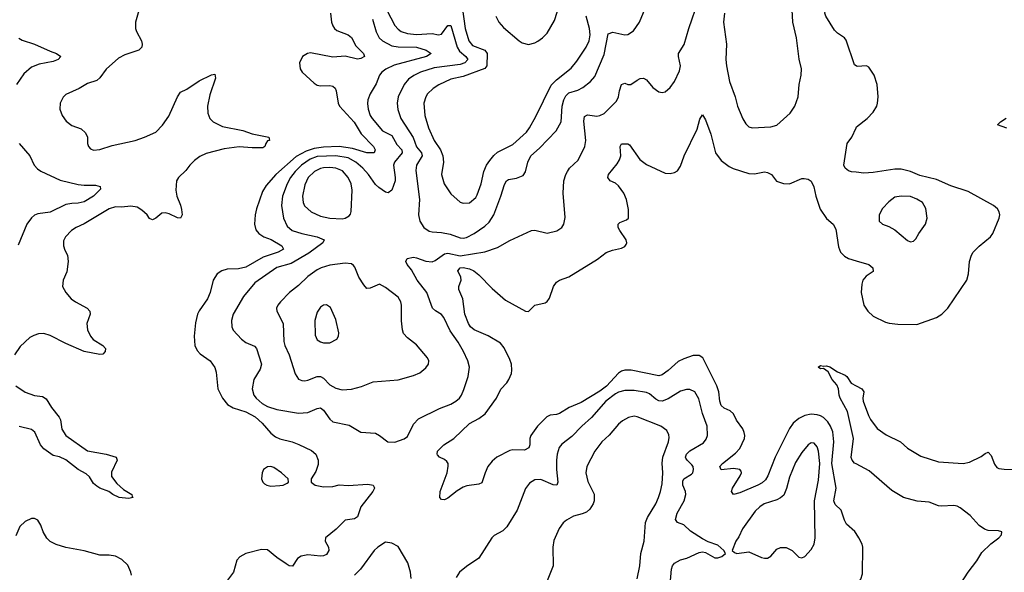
# Model space of a CAD drawing. Header units: inches. Extents: x 2057696 to 2160536, y 827480 to 1016834.
# Tile 295 of 422: x 2094614 to 2100954, y 964209 to 967767. Entities that reach past the tile are written whole.
import ezdxf

# ---------------------------------------------------------------- set-up
doc = ezdxf.new("R2010")
doc.units = ezdxf.units.IN
doc.header["$MEASUREMENT"] = 0
doc.layers.add('C0996', color=7, linetype='Continuous')
doc.layers.add('C1906', color=7, linetype='Continuous')

msp = doc.modelspace()

# ---------------------------------------------------------------- linework, layer by layer
at = {"layer": 'C0996', "color": 5}
for points, elevation in [([(2100000, 967470.8), (2099990, 967477.2), (2099935.6, 967635.6), (2099926, 967650), (2099879.2, 967679.2), (2099859.8, 967699.8), (2099804, 967790), (2099799.1, 967810), (2099808.7, 967870), (2099811, 967990), (2099828.9, 968031.1), (2099850, 968044.9), (2099890, 968044.2), (2099930, 968031.5), (2100000, 967989.5)], 520), ([(2099153.1, 967810), (2099146.3, 967750), (2099165.2, 967610), (2099161.5, 967510), (2099164.6, 967470), (2099184, 967370), (2099220.2, 967270), (2099235.6, 967210), (2099269.4, 967129.4), (2099290, 967095.8), (2099310, 967077.4), (2099330, 967071.5), (2099450, 967078), (2099490, 967088.8), (2099574.3, 967165.7), (2099606, 967210), (2099626, 967270), (2099633.3, 967350), (2099646.6, 967410), (2099648.3, 967450), (2099632.1, 967512.1), (2099615.1, 967650), (2099591.4, 967750), (2099580.9, 967950)], 540), ([(2095403.8, 967910), (2095360.3, 967750), (2095360.3, 967710), (2095365.3, 967690), (2095398.3, 967630), (2095403.1, 967610), (2095399.5, 967590), (2095380.7, 967570), (2095290, 967541), (2095250, 967519.7), (2095170, 967447.8), (2095130, 967393.6), (2095110, 967375.1), (2095050, 967355.1), (2094996.3, 967323.7), (2094910, 967285.1), (2094892.8, 967267.2), (2094874.4, 967230), (2094872.4, 967190), (2094886.7, 967150), (2094914.1, 967114.1), (2094950, 967086.7), (2095010, 967063.8), (2095037.7, 967037.7), (2095050.5, 967010), (2095050.7, 966970), (2095057.3, 966950), (2095070, 966934.8), (2095090, 966926), (2095130, 966930.4), (2095210, 966957.1), (2095357.2, 966990), (2095417, 967010), (2095490, 967043.9), (2095533, 967087), (2095573.6, 967146.4), (2095630, 967270.7), (2095650, 967300.4), (2095690, 967320.4), (2095770, 967373.1), (2095850, 967413), (2095870, 967416), (2095875.5, 967390), (2095837.5, 967282.5), (2095824.2, 967210), (2095825.2, 967165.2), (2095838, 967130), (2095859.1, 967110), (2095918.8, 967078.8), (2096050, 967053.4), (2096110, 967032), (2096218, 967010), (2096222, 966990), (2096210, 966986), (2096198, 966970), (2096192.7, 966950), (2096178.5, 966941.5), (2096110, 966941.4), (2096028.1, 966948.1), (2095930, 966934.5), (2095814.9, 966905.1), (2095774.7, 966885.3), (2095739, 966861), (2095708.9, 966830), (2095684.7, 966795.3), (2095637.1, 966750), (2095624.4, 966730), (2095618.5, 966670), (2095625.6, 966630), (2095650, 966573.4), (2095655.8, 966544.2), (2095660.4, 966510), (2095650.3, 966489.7), (2095630, 966491.6), (2095576.1, 966516.1), (2095550, 966522.8), (2095530, 966520.4), (2095490, 966488.2), (2095470, 966477.6), (2095450, 966487), (2095434, 966510), (2095401.2, 966541.2), (2095370, 966559.8), (2095330, 966566.8), (2095270, 966560.3), (2095230, 966562.2), (2095190, 966549.8), (2095030, 966452.1), (2094978, 966430), (2094946.4, 966410), (2094908.2, 966370), (2094896.5, 966343.5), (2094896.5, 966310), (2094903.6, 966283.6), (2094921.3, 966250), (2094926.7, 966210), (2094917, 966143), (2094893.4, 966090), (2094888.5, 966048.5), (2094910.6, 966010), (2094946, 965970), (2094973, 965950), (2095047.7, 965910), (2095066.4, 965890), (2095067, 965870), (2095046, 965810), (2095050.2, 965770), (2095069.5, 965729.5), (2095088, 965708), (2095148.2, 965670), (2095165.5, 965650), (2095164.9, 965630), (2095150, 965612.7), (2095130, 965611.6), (2095029.2, 965630), (2094910, 965682.2), (2094810, 965734.4), (2094770, 965746), (2094735.2, 965744.8), (2094705.4, 965734.6), (2094680.2, 965719.8), (2094616.5, 965663.5), (2094581.3, 965610)], 480), ([(2096885.9, 967770), (2096909.1, 967689.1), (2096929.6, 967649.6), (2096951.1, 967630), (2097010, 967599.2), (2097050, 967592.1), (2097170, 967590.1), (2097230.5, 967570), (2097263.7, 967550), (2097232.4, 967530), (2097026, 967474), (2096971.1, 967448.9), (2096946.7, 967430), (2096930.2, 967410), (2096910, 967354.5), (2096870.2, 967290), (2096855.9, 967250), (2096853, 967227), (2096857.8, 967190), (2096870.1, 967150.1), (2096882.9, 967130), (2096951.1, 967051.1), (2097010, 967021.6), (2097042.7, 966962.7), (2097075.4, 966930), (2097077.4, 966910), (2097026.3, 966850), (2097021.6, 966830), (2097032.1, 966750), (2097030.9, 966730), (2097010, 966669.7), (2096987.4, 966652.6), (2096970, 966656.1), (2096926, 966686), (2096905.2, 966705.2), (2096860.7, 966770), (2096822.7, 966810), (2096777.9, 966850), (2096730, 966876.9), (2096649.9, 966889.9), (2096530, 966885.3), (2096485.1, 966870), (2096428, 966830), (2096386.7, 966790), (2096358, 966750), (2096336.6, 966710), (2096306, 966630), (2096299.8, 966570), (2096313, 966490), (2096337, 966437), (2096368.7, 966410), (2096430, 966390.1), (2096530.4, 966370), (2096574, 966350), (2096564.9, 966330), (2096476.6, 966263.4), (2096362.8, 966197.2), (2096270, 966172.4), (2096127.5, 966072.5), (2096056, 965984), (2095988.5, 965870), (2095978.4, 965830), (2095980.4, 965790), (2095989.1, 965769.1), (2096043.1, 965710), (2096070, 965689.1), (2096126, 965666), (2096139.6, 965650), (2096170.2, 965549.8), (2096162, 965518), (2096122.6, 965450), (2096111.3, 965390), (2096122.4, 965350), (2096135.8, 965330), (2096175.7, 965295.7), (2096210, 965277.3), (2096270, 965257.6), (2096410, 965234), (2096470, 965239), (2096530, 965264), (2096550, 965267.4), (2096570, 965253.7), (2096610, 965194.9), (2096630, 965178.7), (2096736.2, 965156.2), (2096810, 965110.6), (2096904.1, 965104.1), (2096930, 965090.8), (2096984.7, 965050), (2097030, 965046), (2097090, 965068), (2097110, 965084), (2097150, 965162), (2097182.2, 965197.8), (2097317, 965263), (2097390, 965291.7), (2097422.9, 965310), (2097445.6, 965330), (2097459.6, 965350), (2097474.5, 965385.5), (2097502, 965470), (2097509.6, 965530), (2097500.5, 965570), (2097471.1, 965630), (2097437.3, 965690), (2097384.8, 965764.8), (2097345.3, 965850), (2097330, 965869.8), (2097291.6, 965891.6), (2097271.5, 965910), (2097234.8, 966010), (2097172.3, 966090), (2097136, 966156), (2097109.6, 966190), (2097100.7, 966210), (2097109.5, 966230), (2097150, 966237.6), (2097170, 966234.7), (2097230, 966212.4), (2097270, 966208.8), (2097290, 966216.8), (2097350, 966260.1), (2097370, 966263.1), (2097450, 966247.1), (2097610, 966271.8), (2097690, 966299.6), (2097770, 966346), (2097910, 966410.4), (2097930, 966412.7), (2098010, 966393.4), (2098071.7, 966408.3), (2098104, 966430), (2098117.2, 966450), (2098126.3, 966493.7), (2098113, 966650), (2098118, 966730), (2098129.6, 966770), (2098140.7, 966790), (2098155.1, 966810), (2098210, 966862), (2098253.3, 966950), (2098260.3, 966990), (2098246.6, 967113.4), (2098250, 967143), (2098270, 967153.5), (2098330, 967146.5), (2098350, 967149.2), (2098377, 967163), (2098456.8, 967243.2), (2098468.7, 967270), (2098475.3, 967310), (2098489.8, 967350.2), (2098510, 967358.4), (2098530, 967350.4), (2098550, 967348.8), (2098590, 967377.4), (2098610, 967387.4), (2098630, 967390.4), (2098650, 967380.5), (2098690, 967330.5), (2098730, 967302), (2098750, 967297.3), (2098770, 967302.8), (2098802.7, 967330), (2098831.2, 967368.8), (2098862.3, 967437.7), (2098869.6, 967470), (2098856.3, 967530), (2098856.9, 967550), (2098892.2, 967607.8), (2098921.8, 967710), (2098985.1, 967890)], 540), ([(2096927.3, 967930), (2097030.2, 967730), (2097050, 967705.6), (2097070, 967691), (2097110, 967678.1), (2097170, 967672.3), (2097270, 967679), (2097310, 967669.3), (2097330, 967673.2), (2097370, 967730.3), (2097390, 967730.4), (2097430.9, 967590), (2097445.2, 967565.2), (2097486.7, 967530), (2097498.8, 967510), (2097479.7, 967490), (2097450, 967478.1), (2097282.2, 967457.8), (2097195.3, 967430), (2097152.1, 967407.9), (2097116.6, 967383.4), (2097090.2, 967350), (2097050.2, 967270), (2097044.6, 967230), (2097048.2, 967188.2), (2097068.6, 967130), (2097147.8, 967007.8), (2097168.6, 966948.6), (2097200.5, 966910), (2097206, 966890), (2097169.3, 966830), (2097163.7, 966796.3), (2097187.5, 966610), (2097181.1, 966510), (2097190.4, 966470), (2097217.1, 966430), (2097250, 966406.3), (2097270, 966400.2), (2097330, 966397.5), (2097386.5, 966386.5), (2097450, 966362.5), (2097470, 966360.2), (2097490, 966364.2), (2097541, 966390), (2097610, 966437.1), (2097637.5, 966462.5), (2097666.1, 966510), (2097712.4, 966630), (2097734.6, 966705.4), (2097748, 966730), (2097761.6, 966738.4), (2097812.5, 966747.5), (2097855.9, 966764.1), (2097871.5, 966788.5), (2097886.8, 966850), (2097905.6, 966890), (2097960.8, 966939.2), (2098068.5, 967051.5), (2098099.8, 967110), (2098107, 967210), (2098117.7, 967250), (2098130, 967276.1), (2098150, 967295.5), (2098206.8, 967313.2), (2098240.5, 967330), (2098289.9, 967370.1), (2098317.7, 967402.3), (2098377, 967543), (2098403.9, 967676.1), (2098432.6, 967687.4), (2098510, 967670.2), (2098530, 967671.5), (2098565.5, 967694.5), (2098604.8, 967750), (2098641.8, 967838.2)], 560), ([(2097462.2, 967850), (2097483.3, 967710), (2097505, 967630), (2097530, 967600.8), (2097610, 967570.5), (2097623, 967550), (2097622, 967470), (2097608.1, 967451.9), (2097470, 967400.7), (2097390, 967383), (2097312.1, 967347.9), (2097275.5, 967324.5), (2097240.8, 967290), (2097229.2, 967270), (2097217.2, 967230), (2097223.2, 967150), (2097246.7, 967070), (2097283, 966990), (2097322.7, 966930), (2097338.8, 966890), (2097341.8, 966850), (2097330.2, 966770), (2097346.3, 966710), (2097390, 966646.4), (2097450, 966592.7), (2097470, 966585.7), (2097510, 966588.9), (2097550, 966621.3), (2097560.4, 966639.6), (2097585.5, 966710), (2097601.7, 966790), (2097619.9, 966830), (2097640.3, 966859.7), (2097666.9, 966893.1), (2097690, 966913.2), (2097790, 966963.5), (2097877.2, 967042.8), (2097897, 967070), (2097936.8, 967143.2), (2098035.3, 967344.7), (2098070, 967380.1), (2098164.8, 967455.2), (2098200.5, 967499.5), (2098261.6, 967590), (2098281.5, 967630), (2098286.6, 967670), (2098282.1, 967710), (2098261.8, 967790)], 580), ([(2097679.8, 967790), (2097699.8, 967750), (2097730, 967716.5), (2097830, 967631.5), (2097850, 967617.7), (2097890, 967607.6), (2097930, 967617.7), (2097950, 967627.7), (2097981.1, 967650), (2098010, 967680.9), (2098057.6, 967762.4), (2098092.6, 967870)], 620), ([(2096616, 967810), (2096622.3, 967750), (2096630, 967727.7), (2096641.3, 967710), (2096656.9, 967696.9), (2096728.5, 967668.5), (2096750, 967652.2), (2096777.7, 967597.7), (2096827, 967550), (2096834.9, 967530), (2096810, 967516.4), (2096790, 967513.1), (2096710, 967531.5), (2096630, 967525.2), (2096487.3, 967552.7), (2096467.3, 967550), (2096434.9, 967530), (2096414.9, 967490), (2096420.5, 967450), (2096433.4, 967430), (2096510, 967358), (2096530, 967346.4), (2096550, 967342), (2096610, 967342.6), (2096630, 967338.7), (2096645.4, 967325.4), (2096652.6, 967310), (2096664.2, 967230), (2096672.6, 967210), (2096767.5, 967107.5), (2096812, 967032), (2096892.1, 966950), (2096903.1, 966930), (2096896.3, 966910), (2096850, 966909.2), (2096757.4, 966937.4), (2096670, 966949.6), (2096570, 966946.7), (2096510, 966938.7), (2096458.9, 966921.1), (2096394.7, 966885.3), (2096262.6, 966770), (2096200.1, 966699.9), (2096178.4, 966661.6), (2096139, 966550), (2096130.2, 966510), (2096125.8, 966450), (2096134.4, 966414.4), (2096152.8, 966390), (2096185.3, 966370), (2096232.4, 966352.4), (2096302.3, 966310), (2096312, 966290), (2096278.3, 966270), (2096181, 966239), (2096070, 966172.7), (2096022.7, 966162.7), (2095950, 966161.4), (2095915.8, 966150), (2095885.3, 966130), (2095859, 966090), (2095840.2, 966010), (2095824.2, 965970), (2095770, 965893.3), (2095759.7, 965870), (2095745.5, 965814.6), (2095737.2, 965730), (2095742, 965670), (2095756.5, 965636.5), (2095776, 965616), (2095839.3, 965570), (2095870, 965527.3), (2095878.6, 965498.6), (2095889.3, 965389.3), (2095920.3, 965330), (2095951.8, 965290), (2095987.9, 965267.9), (2096070, 965243), (2096130.1, 965210), (2096176.1, 965170), (2096230, 965105.6), (2096262, 965082), (2096290, 965068.8), (2096368, 965050), (2096412.3, 965032.3), (2096493.9, 964993.9), (2096521.1, 964970), (2096535.3, 964930), (2096536.7, 964903.3), (2096521.2, 964858.8), (2096490.8, 964810), (2096491, 964790), (2096516, 964770), (2096570, 964759.5), (2096630, 964761.1), (2096670, 964772.9), (2096730, 964768.7), (2096856.5, 964776.5), (2096890.4, 964770.4), (2096897.3, 964757.3), (2096898.4, 964750), (2096887.4, 964730), (2096811.5, 964630), (2096790, 964565.6), (2096770, 964552.6), (2096710, 964544.2), (2096652.7, 964487.3), (2096583.7, 964430), (2096581.1, 964410), (2096601.3, 964370), (2096604, 964350), (2096590, 964324.7), (2096570, 964315.1), (2096550, 964312.4), (2096470, 964321), (2096426, 964314), (2096402.2, 964297.8), (2096370, 964249.6), (2096350, 964251.2), (2096330, 964263.9), (2096270, 964305.3), (2096210, 964354.7), (2096170, 964356.3), (2096069, 964331), (2096031.7, 964308.3), (2096012.9, 964287.1), (2095991.5, 964210), (2095946, 964150)], 520), ([(2094608.9, 967648.9), (2094630, 967635), (2094710, 967609.4), (2094810, 967563.6), (2094851, 967550), (2094878.8, 967530), (2094860.7, 967510), (2094830, 967498.5), (2094738.8, 967481.2), (2094690, 967461), (2094641.4, 967418.6), (2094594.3, 967350)], 460), ([(2100000, 964458), (2099991.3, 964471.3), (2099938.3, 964518.3), (2099924.4, 964544.4), (2099903.1, 964610), (2099865.8, 964645.8), (2099855.3, 964670), (2099870.3, 964750), (2099843.7, 964910), (2099856.3, 965050), (2099850, 965113.5), (2099835.8, 965150), (2099818.2, 965178.2), (2099790, 965206.2), (2099770, 965216.9), (2099750, 965223.6), (2099710, 965226.8), (2099670, 965218), (2099630, 965198.5), (2099595, 965170), (2099570, 965134.8), (2099479.3, 964950), (2099430.6, 964829.4), (2099415.8, 964804.2), (2099395, 964785), (2099367.6, 964770), (2099250, 964720.8), (2099209.2, 964710), (2099198.4, 964730), (2099203.5, 964750), (2099252.4, 964830), (2099262.4, 964850), (2099259.4, 964859.4), (2099250.7, 964870.7), (2099210, 964876.5), (2099130, 964869.7), (2099121.6, 964890), (2099138.9, 964910), (2099223.9, 964976.1), (2099250, 965006.7), (2099280.9, 965070), (2099283.5, 965090), (2099279.1, 965110), (2099270, 965132), (2099230, 965189.5), (2099209.6, 965230), (2099188.8, 965248.8), (2099150, 965265.1), (2099130, 965283), (2099121.7, 965310), (2099115.5, 965370), (2099102, 965410), (2099013.6, 965590), (2098990, 965606), (2098950, 965604.4), (2098890, 965584.2), (2098854.4, 965565.6), (2098790, 965508.7), (2098750, 965479.7), (2098730, 965473.5), (2098550.5, 965510.5), (2098510.5, 965510.5), (2098490, 965504.5), (2098470, 965491.5), (2098391.9, 965408.1), (2098350, 965374.5), (2098230, 965303.2), (2098152.4, 965270), (2098090, 965231.4), (2098070, 965224.6), (2098030, 965220.3), (2098009.1, 965210.9), (2097949.2, 965150), (2097905.5, 965090), (2097899, 965070), (2097898.9, 965030), (2097892.2, 965010), (2097864.6, 964995.4), (2097790, 964997.3), (2097770, 964993.3), (2097686.7, 964950), (2097655.8, 964924.2), (2097627.9, 964890), (2097610.2, 964850), (2097590, 964784.5), (2097570, 964776.9), (2097493.4, 964766.6), (2097470, 964757.6), (2097430, 964734), (2097370, 964686.6), (2097350, 964676), (2097330, 964677.2), (2097319.3, 964690), (2097320.5, 964730), (2097365.6, 964850), (2097373.4, 964893.4), (2097371.9, 964910), (2097363.5, 964923.5), (2097350, 964935.1), (2097318, 964950), (2097304.8, 964964.8), (2097301.6, 964970), (2097304.2, 964990), (2097345.1, 965030), (2097410, 965071.5), (2097510, 965167.3), (2097570, 965198.3), (2097610.7, 965230), (2097684.5, 965330), (2097711.5, 965388.5), (2097750, 965429.1), (2097763.7, 965450), (2097779.8, 965490), (2097782.3, 965510), (2097779.8, 965550), (2097770, 965579.6), (2097733.8, 965653.8), (2097710, 965683.9), (2097630, 965730.7), (2097539.7, 965770), (2097517.3, 965790), (2097504.1, 965810), (2097480.3, 965870), (2097467.6, 965970), (2097442.6, 966030), (2097441.3, 966050), (2097455.8, 966090), (2097453.7, 966110), (2097435.1, 966150), (2097449.5, 966170), (2097469.3, 966170.7), (2097510, 966162.7), (2097537.4, 966150), (2097570, 966124.4), (2097655.6, 966035.6), (2097741.3, 965961.3), (2097870, 965890.4), (2097891.1, 965888.9), (2097931.3, 965928.7), (2097996.6, 965943.4), (2098010, 965953), (2098025.3, 965974.7), (2098051.1, 966050), (2098070, 966077), (2098090, 966088.9), (2098150, 966111.6), (2098335, 966225), (2098390, 966267.4), (2098430, 966283.6), (2098490, 966295.8), (2098510, 966306), (2098519.7, 966320.3), (2098523.6, 966330), (2098518.3, 966350), (2098477.3, 966410), (2098468.5, 966430), (2098466.6, 966450), (2098478.3, 966461.7), (2098520.8, 966479.2), (2098533.3, 966490), (2098534.9, 966545.1), (2098520.6, 966610), (2098504.5, 966650), (2098470, 966697.6), (2098450, 966714), (2098417, 966730), (2098400.5, 966750), (2098406.2, 966770), (2098461.4, 966838.6), (2098476.3, 966863.7), (2098484.1, 966890), (2098480.5, 966950), (2098490, 966967.3), (2098530, 966968.4), (2098540.9, 966960.9), (2098607.2, 966867.2), (2098650, 966834.3), (2098770, 966779.5), (2098803, 966777), (2098830, 966783.1), (2098850, 966794.9), (2098870, 966824), (2098891.8, 966890), (2098976.9, 967063.1), (2098994.3, 967125.7), (2099010, 967153.4), (2099030, 967121.6), (2099065.1, 967030), (2099094, 966910), (2099130, 966860.3), (2099181.4, 966821.4), (2099208.5, 966808.5), (2099310, 966777), (2099345.6, 966774.4), (2099410, 966786.4), (2099430, 966783), (2099454.8, 966770), (2099487.9, 966727.9), (2099532.8, 966712.8), (2099570, 966710.5), (2099650, 966743.8), (2099665.2, 966745.2), (2099690, 966740.7), (2099710, 966726.8), (2099728.4, 966690), (2099739.5, 966630), (2099767.5, 966547.5), (2099810, 966487.3), (2099852.7, 966450), (2099870, 966418.8), (2099885.4, 966305.4), (2099899.5, 966270), (2099925.1, 966245.1), (2099950, 966230.3), (2100000, 966215.1)], 520), ([(2100000, 966784.3), (2099970, 966787), (2099950, 966794.2), (2099929.7, 966810), (2099919.8, 966830), (2099943.1, 966970), (2099971.6, 967010), (2100000, 967070.1)], 520), ([(2094611.5, 966970), (2094679.5, 966890), (2094707.2, 966830), (2094727.7, 966807.7), (2094751, 966791), (2094874.4, 966734.4), (2094990, 966706.7), (2095030, 966701.3), (2095102.5, 966702.5), (2095133, 966693), (2095134.8, 966674.8), (2095088.2, 966630), (2095030, 966595.1), (2094990, 966585), (2094950, 966584), (2094910, 966576.5), (2094810, 966527.3), (2094730, 966516.3), (2094710, 966508.8), (2094689.5, 966490.5), (2094659.6, 966450), (2094604.8, 966315.2)], 460), ([(2100000, 964907.5), (2099990, 964912.8), (2099974, 964930), (2099968.3, 964948.3), (2099982.6, 965070), (2099943.9, 965243.9), (2099896.9, 965330), (2099889.7, 965350), (2099886, 965390), (2099876.6, 965416.6), (2099845.6, 965450), (2099820.2, 965500.2), (2099790, 965522), (2099770, 965519), (2099755.3, 965530), (2099770, 965541), (2099790, 965536), (2099810, 965538.8), (2099830, 965533), (2099879.9, 965499.9), (2099930, 965478.9), (2099940.3, 965470), (2099967.5, 965427.5), (2100000, 965409.9)], 480), ([(2094590, 965408.9), (2094650, 965368), (2094710, 965347.2), (2094760.5, 965340.5), (2094785.4, 965325.4), (2094819.1, 965270), (2094868.5, 965208.5), (2094876.1, 965190), (2094886, 965130), (2094910, 965089.1), (2095050, 964990.2), (2095170.8, 964970), (2095234.8, 964950), (2095240.5, 964930), (2095205.8, 964854.2), (2095205.8, 964825.8), (2095240.2, 964780.2), (2095282.3, 964742.3), (2095334.9, 964710), (2095337.3, 964697.3), (2095344.7, 964690), (2095315.2, 964684.8), (2095255.3, 964690), (2095213.2, 964710), (2095188.3, 964728.3), (2095130, 964749.8), (2095110, 964762.7), (2095090, 964781.5), (2095062.7, 964822.7), (2095042.4, 964842.4), (2094990, 964871.9), (2094910, 964933.6), (2094870, 964952.5), (2094830, 964960.9), (2094770, 965004.3), (2094747.2, 965030), (2094711.4, 965111.4), (2094690, 965128.1), (2094610, 965147.8)], 480), ([(2098801.7, 964130), (2098811.1, 964230), (2098817.4, 964250), (2098830, 964268.2), (2098870, 964290.3), (2098910, 964299.3), (2098990, 964336), (2099010, 964341), (2099030, 964336), (2099090, 964302.4), (2099110, 964302.4), (2099135.3, 964310), (2099158, 964330), (2099149, 964350), (2099110, 964383.7), (2099046.3, 964406.3), (2099010, 964425.2), (2098934.2, 964474.2), (2098890, 964514.3), (2098849.4, 964530), (2098835.8, 964550), (2098847.2, 964590), (2098891.5, 964670), (2098904.2, 964710), (2098901.4, 964730), (2098884.5, 964770), (2098884, 964796), (2098890, 964810.2), (2098939, 964841), (2098947.3, 964850), (2098952.5, 964870), (2098949.8, 964890), (2098941.9, 964901.9), (2098910.9, 964930), (2098903.3, 964943.3), (2098900.6, 964950), (2098907.9, 964970), (2098930, 964991.3), (2099016.9, 965043.1), (2099034.1, 965065.9), (2099043.5, 965090), (2099040.3, 965150), (2099010.9, 965230.9), (2098986.5, 965326.5), (2098960.5, 965370), (2098930, 965386.9), (2098906.6, 965386.6), (2098870, 965375.1), (2098790, 965326.9), (2098750, 965311.2), (2098730, 965312.6), (2098710, 965322.9), (2098670, 965358), (2098650, 965367), (2098570, 965379.2), (2098510, 965379.2), (2098470.6, 965369.4), (2098450, 965357.9), (2098387.3, 965310), (2098295.2, 965204.8), (2098234, 965150), (2098170, 965083.9), (2098105.5, 965034.5), (2098088.2, 965011.8), (2098075.2, 964970), (2098071, 964930), (2098070.2, 964870), (2098078.9, 964790), (2098073.4, 964770), (2098050, 964771.2), (2097970, 964806.4), (2097930, 964804.2), (2097896, 964784), (2097870, 964749.2), (2097817.6, 964610), (2097750, 964501.2), (2097723.9, 964476.1), (2097670, 964445.1), (2097654.9, 964430), (2097570, 964299.3), (2097490, 964247), (2097444.9, 964210), (2097423.7, 964176.3)], 540), ([(2098590, 964166.8), (2098607.8, 964250), (2098612.8, 964330), (2098635.3, 964410), (2098644.6, 964530), (2098657.3, 964562.7), (2098709.7, 964650), (2098727.1, 964690), (2098741, 964730), (2098750, 964778), (2098756.1, 964850), (2098751.6, 964911.6), (2098754.2, 964950), (2098792.6, 965050), (2098796.1, 965076.1), (2098794.7, 965094.7), (2098781.6, 965121.6), (2098742.7, 965150), (2098590, 965210.9), (2098570, 965213.7), (2098534.5, 965205.5), (2098496, 965184), (2098470, 965162.4), (2098408.6, 965091.4), (2098361.7, 965050), (2098316.9, 964990), (2098266.3, 964890), (2098259.6, 964850), (2098273.3, 964793.3), (2098312.6, 964712.6), (2098312.7, 964670), (2098306.5, 964650), (2098284.4, 964615.6), (2098262.7, 964597.3), (2098235.3, 964584.7), (2098179.1, 964570), (2098134.7, 964545.3), (2098112.6, 964527.4), (2098088.2, 964491.8), (2098053, 964413), (2098046, 964370), (2098048.2, 964250), (2097985.5, 964090)], 560), ([(2095333.3, 964190), (2095329.7, 964210), (2095310, 964254), (2095271.8, 964291.8), (2095230, 964313), (2095190, 964319.7), (2095130, 964320.4), (2095030, 964348.4), (2094910, 964368.2), (2094848.8, 964388.8), (2094810, 964408.2), (2094788.1, 964428.1), (2094764, 964470), (2094750, 964513.2), (2094730, 964544.5), (2094710, 964555.6), (2094690, 964555.6), (2094650, 964536.2), (2094615.2, 964504.8), (2094590, 964443.7)], 520), ([(2097135.1, 964170), (2097131.2, 964210), (2097112.8, 964270), (2097050, 964375.1), (2097010, 964396.2), (2096970, 964402.4), (2096919.1, 964370), (2096896.3, 964350), (2096808.4, 964230), (2096770, 964189.6)], 540)]:
    msp.add_lwpolyline(points, dxfattribs=dict(at, elevation=elevation))
for points, elevation in [([(2096610, 966815.1), (2096570, 966812.2), (2096550, 966808.1), (2096511.4, 966790), (2096471.7, 966750), (2096450, 966702.9), (2096435.1, 966630), (2096439, 966590), (2096448.6, 966568.6), (2096490.1, 966530.1), (2096550, 966502.7), (2096610, 966490.2), (2096690, 966484.6), (2096710, 966488.5), (2096736.2, 966503.8), (2096744.1, 966515.9), (2096747.3, 966532.7), (2096755, 966670), (2096748.9, 966710), (2096729.8, 966750), (2096693, 966793), (2096650, 966810.9)], 560), ([(2096710, 966198.9), (2096610, 966186.2), (2096555.5, 966170), (2096530, 966156.5), (2096470, 966113.8), (2096410, 966055.6), (2096352, 966010), (2096292.2, 965950), (2096276.4, 965930), (2096268.4, 965910), (2096270.3, 965890), (2096310.1, 965810.1), (2096315.3, 965695.3), (2096321.6, 965670), (2096348.2, 965610), (2096387.6, 965487.6), (2096410, 965452.7), (2096430, 965443.1), (2096450, 965442), (2096470, 965445.8), (2096530, 965470.1), (2096550, 965470.2), (2096570, 965458.6), (2096610, 965416.5), (2096650, 965393.8), (2096690, 965384.3), (2096750, 965388.4), (2096814.9, 965405.1), (2096890, 965435.6), (2097050, 965447.4), (2097150, 965475.2), (2097190, 965492.7), (2097230, 965524.6), (2097247.1, 965550), (2097248.3, 965570), (2097240.5, 965590), (2097170, 965673.6), (2097110, 965719.6), (2097086.3, 965746.3), (2097078.8, 965770), (2097072.7, 965827.3), (2097071.6, 965930), (2097067.6, 965950), (2097050, 965980.5), (2096970, 966043.5), (2096930, 966064.2), (2096870, 966037.6), (2096850, 966037), (2096830, 966059.3), (2096798.7, 966110), (2096772.9, 966172.9), (2096764.2, 966184.2), (2096750, 966194.5)], 560), ([(2096590, 965932), (2096570, 965929.4), (2096550, 965917), (2096530, 965884), (2096514.6, 965830), (2096516.4, 965736.4), (2096530, 965704.9), (2096550, 965693.4), (2096570, 965686), (2096610, 965686), (2096656, 965710), (2096667, 965730), (2096669.5, 965750.5), (2096650, 965837.2), (2096614.5, 965914.5)], 580), ([(2099710, 965042.9), (2099690, 965029.4), (2099650, 964979.6), (2099610, 964915.6), (2099570, 964822), (2099551.6, 964748.4), (2099533.3, 964706.7), (2099512.5, 964687.5), (2099490, 964676.2), (2099408.5, 964650), (2099378.9, 964630), (2099350, 964601.7), (2099268.9, 964490), (2099243.6, 964436.4), (2099224.9, 964410), (2099202, 964350), (2099216, 964336), (2099230.8, 964330.8), (2099310, 964340.3), (2099390, 964305.3), (2099410, 964299.5), (2099430, 964300.4), (2099450, 964312.4), (2099490, 964358.7), (2099512.2, 964367.8), (2099549, 964369), (2099588.2, 964350), (2099630, 964306.7), (2099650, 964301.3), (2099670, 964310.4), (2099710, 964355.8), (2099728.7, 964390), (2099736.5, 964430), (2099731.4, 964668.6), (2099757.7, 964802.3), (2099765.2, 964910), (2099757.2, 964990), (2099750, 965016), (2099730, 965040.7)], 540), ([(2096230, 964889.7), (2096210, 964887.8), (2096183.8, 964870), (2096174.4, 964850), (2096170.5, 964810.5), (2096178.8, 964790), (2096190, 964778.8), (2096204.7, 964770), (2096230, 964763.8), (2096290, 964767.4), (2096309.6, 964770.4), (2096337.2, 964782.8), (2096345.2, 964790), (2096342.7, 964810), (2096299.6, 964850), (2096250, 964883.1)], 520)]:
    msp.add_lwpolyline(points, close=True, dxfattribs=dict(at, elevation=elevation))
at = {"layer": 'C1906', "color": 5}
for points, elevation in [([(2100000, 967070.1), (2100003.2, 967076.8), (2100071.6, 967130), (2100110, 967172.4), (2100132.1, 967210), (2100138.2, 967230), (2100140.8, 967270), (2100135.1, 967350), (2100116.4, 967410), (2100080.6, 967460.6), (2100066, 967470), (2100006.6, 967466.6), (2100000, 967470.8)], 520), ([(2100970, 967067.8), (2100909.2, 967090), (2100928.7, 967110), (2100966.7, 967133.3)], 480), ([(2100000, 966215.1), (2100082, 966190), (2100106.4, 966170), (2100110, 966146.6), (2100065.1, 966114.9), (2100043.6, 966090), (2100035.9, 966064.1), (2100031.5, 966010), (2100048.5, 965930), (2100074.4, 965890), (2100110, 965858), (2100190, 965819.3), (2100213.5, 965813.5), (2100267.6, 965807.6), (2100390, 965804.2), (2100517.2, 965850), (2100552.3, 965870), (2100589.7, 965910.3), (2100712.3, 966090), (2100723.7, 966130), (2100729.3, 966209.3), (2100742, 966250), (2100754.5, 966270), (2100791.1, 966308.9), (2100866, 966370), (2100879.5, 966390), (2100920.7, 966490), (2100924.5, 966510), (2100920.9, 966530), (2100909.2, 966550), (2100884, 966570), (2100720.8, 966660.8), (2100610, 966698.3), (2100517.3, 966737.3), (2100410, 966763.1), (2100349.7, 966790), (2100290, 966803.7), (2100250, 966805), (2100110, 966782.3), (2100050, 966779.8), (2100000, 966784.3)], 520), ([(2100000, 965409.9), (2100036.9, 965390), (2100050.2, 965370), (2100042.4, 965330), (2100045.5, 965310), (2100078.9, 965218.9), (2100091.9, 965191.9), (2100135.6, 965135.6), (2100193.3, 965093.3), (2100284.9, 965050), (2100330, 965008.4), (2100416.9, 964956.9), (2100530, 964920.2), (2100690, 964909.1), (2100730, 964917.7), (2100806, 964954), (2100830, 964974.9), (2100850, 964983), (2100870, 964961), (2100890, 964906), (2100904.9, 964884.9), (2100918, 964878), (2100952.5, 964872.5), (2101050, 964870.3)], 480), ([(2100669.8, 964130), (2100720.9, 964210), (2100777.7, 964282.3), (2100810, 964337.3), (2100866.8, 964393.2), (2100919.7, 964430), (2100936.3, 964450), (2100938, 964470), (2100917.1, 964477.1), (2100850, 964477.7), (2100825.9, 964485.9), (2100792, 964510), (2100734.8, 964574.8), (2100670, 964625.2), (2100650, 964635.6), (2100630, 964639.4), (2100550, 964634), (2100530, 964636.7), (2100470, 964659.9), (2100393.7, 964666.3), (2100304.7, 964690), (2100230, 964735.8), (2100083.3, 964863.3), (2100000, 964907.5)], 480), ([(2100000, 964117.3), (2100030, 964164.7), (2100041.5, 964198.5), (2100042, 964370), (2100038.9, 964390), (2100018.3, 964430), (2100000, 964458)], 520)]:
    msp.add_lwpolyline(points, dxfattribs=dict(at, elevation=elevation))
at = {"layer": 'C1906', "color": 5, "elevation": 540}
msp.add_lwpolyline([(2100290, 966631.2), (2100250, 966625.1), (2100210, 966594.5), (2100170, 966552.3), (2100148.5, 966510), (2100147.7, 966470), (2100170, 966450.7), (2100210, 966435.5), (2100250, 966413), (2100330, 966345.5), (2100350, 966337.3), (2100370, 966340.7), (2100384.8, 966355.2), (2100403.7, 966390), (2100446.3, 966450), (2100456.4, 966490), (2100449.5, 966550.5), (2100427, 966590), (2100390, 966612.4), (2100350, 966628)], close=True, dxfattribs=at)

doc.saveas('drawing.dxf')
